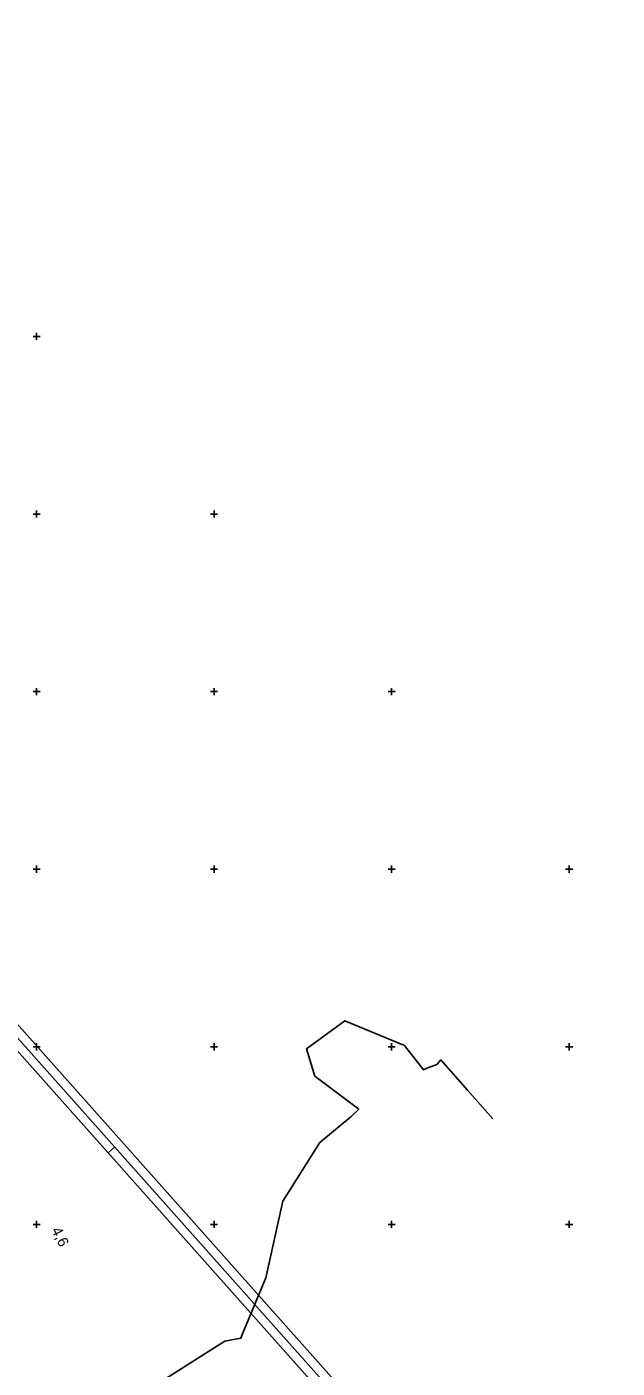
# Model space of a CAD drawing. Extents: x -866402 to -860377, y -1041908 to -1038598.
# Drawn here: x -865005 to -864673, y -1040381 to -1039626 of the extents above; entities that cross this region are included whole.
import ezdxf

# ---------------------------------------------------------------- set-up
doc = ezdxf.new("R2010")
doc.units = 0
for name, color, linetype in [('Vrstva 1', 7, 'Continuous'), ('Vrstva 5', 7, 'Continuous'), ('Vrstva 7', 7, 'Continuous')]:
    doc.layers.add(name, color=color, linetype=linetype)

msp = doc.modelspace()

# ---------------------------------------------------------------- linework, layer by layer
at = {"layer": 'Vrstva 1'}
msp.add_line((-864959.72, -1040259.7), (-864955.99, -1040256.38), dxfattribs=at)
for points in [[(-865732.63, -1039823.16), (-864894.8, -1040764.23), (-864672.98, -1040566.75), (-865510.81, -1039625.68)], [(-865511.22, -1039632.74), (-864680.04, -1040566.34), (-864894.39, -1040757.18), (-865725.57, -1039823.57)], [(-865718.52, -1039823.98), (-865030.3, -1040597.01), (-864823.41, -1040412.82), (-865511.63, -1039639.79)], [(-865511.63, -1039639.79), (-864823.41, -1040412.82), (-865030.3, -1040597.01), (-865718.52, -1039823.98)]]:
    msp.add_lwpolyline(points, close=True, dxfattribs=at)
msp.add_lwpolyline([(-864939.01, -1040394.23), (-864893.92, -1040365.81), (-864884.92, -1040364.12), (-864884.09, -1040361.7), (-864870.94, -1040330.15), (-864861.25, -1040286.85), (-864840.47, -1040253.86), (-864823.05, -1040239.37), (-864818.58, -1040235.05), (-864843.21, -1040216.53), (-864848.05, -1040201.18), (-864826.36, -1040185.34), (-864792.74, -1040199.25), (-864782.14, -1040212.93), (-864779.55, -1040211.92), (-864774.54, -1040209.96), (-864772.25, -1040207.39), (-864757.22, -1040224.45), (-864743.01, -1040240.58)], dxfattribs=at)
at = {"layer": 'Vrstva 5'}
for p, q in [((-865002, -1039800), (-864998, -1039800)), ((-865000, -1039798), (-865000, -1039802)), ((-865000, -1039898), (-865000, -1039902)), ((-864900, -1039898), (-864900, -1039902)), ((-865002, -1039900), (-864998, -1039900)), ((-864902, -1039900), (-864898, -1039900)), ((-865002, -1040000), (-864998, -1040000)), ((-865000, -1039998), (-865000, -1040002)), ((-864902, -1040000), (-864898, -1040000)), ((-864900, -1039998), (-864900, -1040002)), ((-864802, -1040000), (-864798, -1040000)), ((-864800, -1039998), (-864800, -1040002)), ((-865002, -1040100), (-864998, -1040100)), ((-865000, -1040098), (-865000, -1040102)), ((-864902, -1040100), (-864898, -1040100)), ((-864900, -1040098), (-864900, -1040102)), ((-864802, -1040100), (-864798, -1040100)), ((-864800, -1040098), (-864800, -1040102)), ((-864702, -1040100), (-864698, -1040100)), ((-864700, -1040098), (-864700, -1040102)), ((-865002, -1040200), (-864998, -1040200)), ((-865000, -1040198), (-865000, -1040202)), ((-864902, -1040200), (-864898, -1040200)), ((-864900, -1040198), (-864900, -1040202)), ((-864802, -1040200), (-864798, -1040200)), ((-864800, -1040198), (-864800, -1040202)), ((-864702, -1040200), (-864698, -1040200)), ((-864700, -1040198), (-864700, -1040202)), ((-865000, -1040298), (-865000, -1040302)), ((-864900, -1040298), (-864900, -1040302)), ((-864800, -1040298), (-864800, -1040302)), ((-864700, -1040298), (-864700, -1040302)), ((-865002, -1040300), (-864998, -1040300)), ((-864902, -1040300), (-864898, -1040300)), ((-864802, -1040300), (-864798, -1040300)), ((-864702, -1040300), (-864698, -1040300))]:
    msp.add_line(p, q, dxfattribs=at)

# ---------------------------------------------------------------- texts
at = {"layer": 'Vrstva 7'}
msp.add_text('4,6', height=6, rotation=296.59453, dxfattribs=at).set_placement((-864991.81, -1040303.25))

doc.saveas('drawing.dxf')
